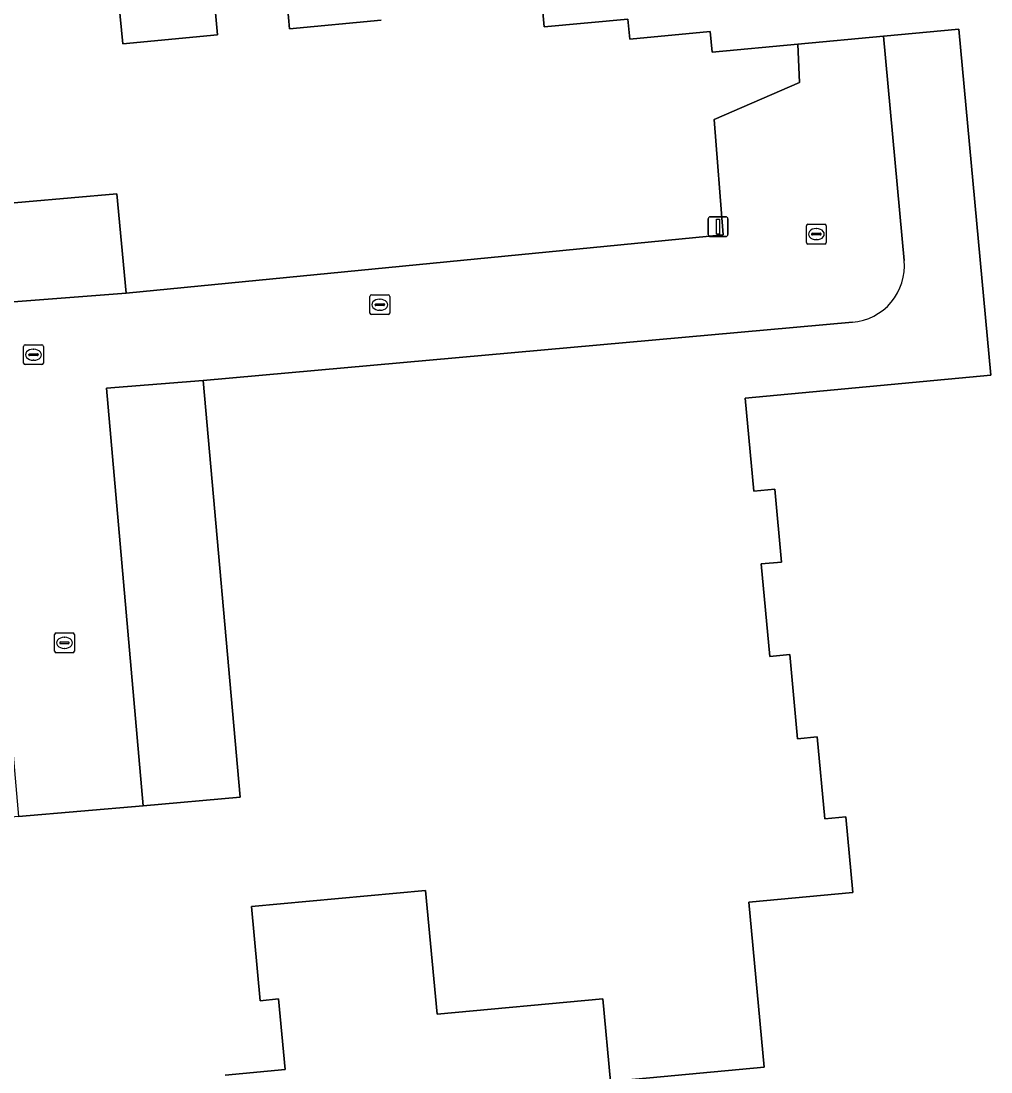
# Model space of a CAD drawing. Extents: x 157793 to 159380, y 380877 to 382313.
# Drawn here: x 158263.4 to 158312.5, y 381113.5 to 381166.7 of the extents above; entities that cross this region are included whole.
import ezdxf

# ---------------------------------------------------------------- set-up
doc = ezdxf.new("R2010")
doc.units = 0
for name, color, linetype in [('IMGEO_Erf', 7, 'Continuous'), ('IMGEO_Kolk', 7, 'Continuous'), ('IMGEO_Lichtmast', 7, 'Continuous'), ('IMGEO_Pand', 7, 'Continuous'), ('IMGEO_Parkeervlak_open', 7, 'Continuous'), ('IMGEO_Rijbaan_lokaal_open', 7, 'Continuous')]:
    doc.layers.add(name, color=color, linetype=linetype)

msp = doc.modelspace()

# ---------------------------------------------------------------- linework, layer by layer
at = {"layer": 'IMGEO_Erf'}
for points in [[(158241.546, 381209.865), (158246.217, 381152.476), (158246.337, 381150.976), (158252.463, 381151.667), (158252.033, 381156.533), (158268.231, 381157.942), (158268.698, 381152.925), (158298.932, 381155.878), (158298.475, 381161.715), (158302.784, 381163.591), (158302.704, 381165.522), (158298.365, 381165.119), (158298.269, 381166.159), (158294.199, 381165.781), (158294.106, 381166.788), (158289.864, 381166.395), (158289.759, 381167.521)], [(158273.228, 381167.107), (158273.331, 381165.995), (158268.533, 381165.55), (158268.34, 381167.624)], [(158281.621, 381166.736), (158276.973, 381166.305), (158276.868, 381167.445)], [(158273.719, 381113.327), (158276.751, 381113.608), (158276.42, 381117.184), (158275.497, 381117.098), (158275.055, 381121.865), (158283.864, 381122.682), (158284.445, 381116.417), (158292.834, 381117.195), (158293.222, 381113.012), (158301.005, 381113.734), (158300.231, 381122.08), (158305.497, 381122.569), (158305.141, 381126.412), (158304.073, 381126.313), (158303.689, 381130.449), (158302.695, 381130.357), (158302.298, 381134.625), (158301.291, 381134.532), (158300.857, 381139.21), (158301.886, 381139.305), (158301.543, 381142.997), (158300.472, 381142.898), (158300.035, 381147.608), (158312.484, 381148.763), (158310.859, 381166.278), (158307.042, 381165.924), (158308.096, 381154.569)], [(158305.469, 381151.448), (158272.601, 381148.494), (158274.484, 381127.398), (158269.56, 381126.968), (158263.251, 381126.417), (158258.065, 381125.964), (158256.276, 381146.19), (158246.787, 381145.349), (158246.935, 381143.489), (158247.419, 381137.64)]]:
    msp.add_lwpolyline(points, dxfattribs=at)
msp.add_arc((158305.236, 381154.31), 2.872, 274.6553, 5.1689, dxfattribs=at)
at = {"layer": 'IMGEO_Kolk'}
for p, q in [((158303.144, 381155.482), (158303.144, 381156.334)), ((158303.219, 381156.408), (158304.071, 381156.408)), ((158304.145, 381156.334), (158304.145, 381155.482)), ((158303.403, 381155.902), (158303.403, 381155.914)), ((158303.841, 381155.865), (158303.443, 381155.865)), ((158303.446, 381155.951), (158303.844, 381155.951)), ((158303.632, 381156.188), (158303.657, 381156.188)), ((158303.887, 381155.914), (158303.887, 381155.902)), ((158304.071, 381155.408), (158303.219, 381155.408)), ((158303.655, 381155.628), (158303.63, 381155.628)), ((158281.048, 381151.906), (158281.048, 381152.758)), ((158281.123, 381152.832), (158281.975, 381152.832)), ((158281.536, 381152.612), (158281.561, 381152.612)), ((158282.049, 381152.758), (158282.049, 381151.906)), ((158281.307, 381152.326), (158281.307, 381152.338)), ((158281.745, 381152.289), (158281.347, 381152.289)), ((158281.35, 381152.375), (158281.748, 381152.375)), ((158281.559, 381152.052), (158281.534, 381152.052)), ((158281.791, 381152.338), (158281.791, 381152.326)), ((158281.975, 381151.832), (158281.123, 381151.832)), ((158263.516, 381149.374), (158263.516, 381150.226)), ((158263.591, 381150.3), (158264.443, 381150.3)), ((158263.775, 381149.794), (158263.775, 381149.806)), ((158263.818, 381149.843), (158264.216, 381149.843)), ((158264.004, 381150.08), (158264.029, 381150.08)), ((158264.259, 381149.806), (158264.259, 381149.794)), ((158264.517, 381150.226), (158264.517, 381149.374)), ((158264.443, 381149.3), (158263.591, 381149.3)), ((158264.213, 381149.757), (158263.815, 381149.757)), ((158264.027, 381149.52), (158264.002, 381149.52)), ((158265.082, 381134.79), (158265.082, 381135.642)), ((158265.157, 381135.716), (158266.009, 381135.716)), ((158265.57, 381135.496), (158265.595, 381135.496)), ((158266.083, 381135.642), (158266.083, 381134.79)), ((158265.341, 381135.21), (158265.341, 381135.222)), ((158265.779, 381135.173), (158265.381, 381135.173)), ((158265.384, 381135.259), (158265.782, 381135.259)), ((158265.593, 381134.936), (158265.568, 381134.936)), ((158265.825, 381135.222), (158265.825, 381135.21)), ((158266.009, 381134.716), (158265.157, 381134.716))]:
    msp.add_line(p, q, dxfattribs=at)
for points in [[(158303.144, 381155.482), (158303.144, 381156.334)], [(158303.219, 381156.408), (158304.071, 381156.408)], [(158304.145, 381156.334), (158304.145, 381155.482)], [(158304.071, 381155.408), (158303.219, 381155.408)], [(158281.048, 381151.906), (158281.048, 381152.758)], [(158281.123, 381152.832), (158281.975, 381152.832)], [(158282.049, 381152.758), (158282.049, 381151.906)], [(158281.975, 381151.832), (158281.123, 381151.832)], [(158263.516, 381149.374), (158263.516, 381150.226)], [(158263.591, 381150.3), (158264.443, 381150.3)], [(158264.517, 381150.226), (158264.517, 381149.374)], [(158264.443, 381149.3), (158263.591, 381149.3)], [(158265.082, 381134.79), (158265.082, 381135.642)], [(158265.157, 381135.716), (158266.009, 381135.716)], [(158266.083, 381135.642), (158266.083, 381134.79)], [(158266.009, 381134.716), (158265.157, 381134.716)]]:
    msp.add_lwpolyline(points, dxfattribs=at)
for centre, radius, start, end in [((158303.221, 381156.332), 0.0765, 91.552, 178.448), ((158303.221, 381156.332), 0.0765, 91.552, 178.448), ((158304.069, 381156.332), 0.0765, 1.552, 88.448), ((158304.069, 381156.332), 0.0765, 1.552, 88.448), ((158303.443, 381155.911), 0.0403, 85.8775, 175.7526), ((158303.44, 381155.901), 0.0366, 178.938, 274.7102), ((158303.844, 381155.908), 0.043, 264.8664, 352.4533), ((158303.848, 381155.913), 0.0386, 1.7309, 96.639), ((158303.221, 381155.484), 0.0765, 181.552, 268.448), ((158303.221, 381155.484), 0.0765, 181.552, 268.448), ((158304.069, 381155.484), 0.0765, 271.552, 358.448), ((158304.069, 381155.484), 0.0765, 271.552, 358.448), ((158281.125, 381152.756), 0.0765, 91.552, 178.448), ((158281.125, 381152.756), 0.0765, 91.552, 178.448), ((158281.973, 381152.756), 0.0765, 1.552, 88.448), ((158281.973, 381152.756), 0.0765, 1.552, 88.448), ((158281.347, 381152.335), 0.0403, 85.8775, 175.7526), ((158281.344, 381152.325), 0.0366, 178.938, 274.7102), ((158281.748, 381152.332), 0.043, 264.8664, 352.4533), ((158281.752, 381152.337), 0.0386, 1.7309, 96.639), ((158281.125, 381151.908), 0.0765, 181.552, 268.448), ((158281.125, 381151.908), 0.0765, 181.552, 268.448), ((158281.973, 381151.908), 0.0765, 271.552, 358.448), ((158281.973, 381151.908), 0.0765, 271.552, 358.448), ((158263.593, 381150.224), 0.0765, 91.552, 178.448), ((158263.593, 381150.224), 0.0765, 91.552, 178.448), ((158263.815, 381149.803), 0.0403, 85.8775, 175.7526), ((158264.22, 381149.805), 0.0386, 1.7309, 96.639), ((158264.441, 381150.224), 0.0765, 1.552, 88.448), ((158264.441, 381150.224), 0.0765, 1.552, 88.448), ((158263.593, 381149.376), 0.0765, 181.552, 268.448), ((158263.593, 381149.376), 0.0765, 181.552, 268.448), ((158263.812, 381149.793), 0.0366, 178.938, 274.7102), ((158264.216, 381149.8), 0.043, 264.8664, 352.4533), ((158264.441, 381149.376), 0.0765, 271.552, 358.448), ((158264.441, 381149.376), 0.0765, 271.552, 358.448), ((158265.159, 381135.64), 0.0765, 91.552, 178.448), ((158265.159, 381135.64), 0.0765, 91.552, 178.448), ((158266.007, 381135.64), 0.0765, 1.552, 88.448), ((158266.007, 381135.64), 0.0765, 1.552, 88.448), ((158265.381, 381135.219), 0.0403, 85.8775, 175.7526), ((158265.378, 381135.209), 0.0366, 178.938, 274.7102), ((158265.782, 381135.216), 0.043, 264.8664, 352.4533), ((158265.786, 381135.221), 0.0386, 1.7309, 96.639), ((158265.159, 381134.792), 0.0765, 181.552, 268.448), ((158265.159, 381134.792), 0.0765, 181.552, 268.448), ((158266.007, 381134.792), 0.0765, 271.552, 358.448), ((158266.007, 381134.792), 0.0765, 271.552, 358.448)]:
    msp.add_arc(centre, radius, start, end, dxfattribs=at)
for centre, major_axis, ratio, start_param, end_param in [((158303.631, 381155.908), (-0.387, 0.002), 0.722429, 4.712389, 7.853982), ((158303.656, 381155.908), (-0.39, 0.002), 0.717154, 1.570796, 4.712389), ((158281.535, 381152.332), (-0.387, 0.002), 0.722429, 4.712389, 7.853982), ((158281.56, 381152.332), (-0.39, 0.002), 0.717154, 1.570796, 4.712389), ((158264.003, 381149.8), (-0.387, 0.002), 0.722429, 4.712389, 7.853982), ((158264.028, 381149.8), (-0.39, 0.002), 0.717154, 1.570796, 4.712389), ((158265.569, 381135.216), (-0.387, 0.002), 0.722429, 4.712389, 7.853982), ((158265.594, 381135.216), (-0.39, 0.002), 0.717154, 1.570796, 4.712389)]:
    msp.add_ellipse(centre, major_axis=major_axis, ratio=ratio, start_param=start_param, end_param=end_param, dxfattribs=at)
at = {"layer": 'IMGEO_Lichtmast'}
for p, q in [((158298.275, 381156.787), (158299.065, 381156.787)), ((158299.065, 381156.787), (158298.275, 381156.787)), ((158298.175, 381155.887), (158298.175, 381156.687)), ((158298.175, 381156.687), (158298.175, 381155.887)), ((158299.165, 381156.687), (158299.165, 381155.887)), ((158299.165, 381155.887), (158299.165, 381156.687)), ((158299.065, 381155.787), (158298.275, 381155.787)), ((158298.275, 381155.787), (158299.065, 381155.787))]:
    msp.add_line(p, q, dxfattribs=at)
msp.add_lwpolyline([(158298.595, 381156.662), (158298.745, 381156.662), (158298.745, 381155.912), (158298.595, 381155.912), (158298.595, 381156.662)], dxfattribs=at)
for centre, start, end in [((158298.275, 381156.687), 90, 180), ((158298.275, 381156.687), 90, 180), ((158299.065, 381156.687), 0, 90), ((158299.065, 381156.687), 360, 90), ((158298.275, 381155.887), 180, 270), ((158298.275, 381155.887), 180, 270), ((158299.065, 381155.887), 270, 0), ((158299.065, 381155.887), 270, 0)]:
    msp.add_arc(centre, 0.1, start, end, dxfattribs=at)
at = {"layer": 'IMGEO_Pand'}
for points in [[(158268.34, 381167.624), (158268.533, 381165.55), (158273.331, 381165.995), (158273.228, 381167.107)], [(158289.759, 381167.521), (158289.864, 381166.395), (158294.106, 381166.788), (158294.199, 381165.781), (158298.269, 381166.159), (158298.365, 381165.119), (158302.704, 381165.522), (158307.042, 381165.924), (158310.859, 381166.278), (158312.484, 381148.763), (158300.035, 381147.608), (158300.472, 381142.898), (158301.543, 381142.997), (158301.886, 381139.305), (158300.857, 381139.21), (158301.291, 381134.532), (158302.298, 381134.625), (158302.695, 381130.357), (158303.689, 381130.449), (158304.073, 381126.313), (158305.141, 381126.412), (158305.497, 381122.569), (158300.231, 381122.08), (158301.005, 381113.734), (158293.222, 381113.012), (158292.834, 381117.195), (158284.445, 381116.417), (158283.864, 381122.682), (158275.055, 381121.865), (158275.497, 381117.098), (158276.42, 381117.184), (158276.751, 381113.608), (158273.719, 381113.327)], [(158276.868, 381167.445), (158276.973, 381166.305), (158281.621, 381166.736)]]:
    msp.add_lwpolyline(points, dxfattribs=at)
at = {"layer": 'IMGEO_Parkeervlak_open'}
for points in [[(158268.231, 381157.942), (158252.033, 381156.533), (158252.463, 381151.667), (158268.698, 381152.925)], [(158272.601, 381148.494), (158267.714, 381148.103), (158269.56, 381126.968), (158274.484, 381127.398)]]:
    msp.add_lwpolyline(points, close=True, dxfattribs=at)
at = {"layer": 'IMGEO_Rijbaan_lokaal_open'}
msp.add_lwpolyline([(158308.096, 381154.569), (158307.042, 381165.924), (158302.704, 381165.522), (158302.784, 381163.591), (158298.475, 381161.715), (158298.932, 381155.878), (158268.698, 381152.925), (158252.463, 381151.667), (158246.337, 381150.976), (158246.787, 381145.349), (158256.276, 381146.19), (158261.488, 381146.595), (158263.251, 381126.417), (158269.56, 381126.968), (158267.714, 381148.103), (158272.601, 381148.494), (158305.469, 381151.448)], dxfattribs=at)
msp.add_arc((158305.236, 381154.31), 2.872, 274.6553, 5.1689, dxfattribs=at)

doc.saveas('drawing.dxf')
